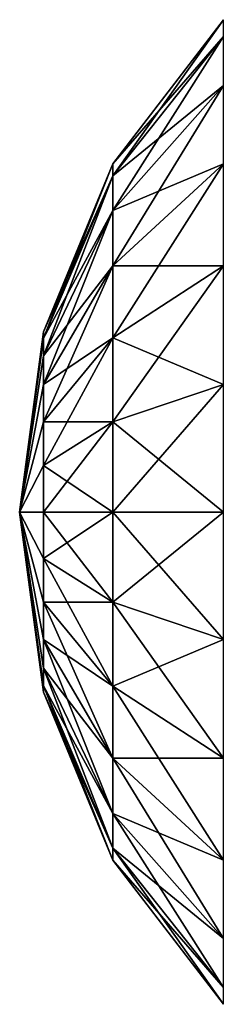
# Model space of a CAD drawing. Header units: millimetres. Extents: x -39 to 39, y -2 to 145.
# Tile 278 of 656: x -15.75 to -15.439, y 36.122 to 37.678. Entities that reach past the tile are written whole.
import ezdxf

# ---------------------------------------------------------------- set-up
doc = ezdxf.new("R2010")
doc.units = ezdxf.units.MM
doc.header["$LTSCALE"] = 65.185185
doc.layers.add('634', color=7, linetype='CONTINUOUS')
doc.layers.add('638', color=7, linetype='CONTINUOUS')

msp = doc.modelspace()

# ---------------------------------------------------------------- linework, layer by layer
at = {"layer": '634', "linetype": 'Continuous'}
for points in [[(-15.4274, 37.6782), (-15.4274, 37.6517, -0.2014), (-15.6025, 37.4502), (-15.4274, 37.6782)], [(-15.6025, 37.4502), (-15.4274, 37.6517, -0.2014), (-15.6025, 37.4315, -0.1424), (-15.6025, 37.4502)], [(-15.4274, 37.6517, -0.2014), (-15.4274, 37.574, -0.3891), (-15.6025, 37.4315, -0.1424), (-15.4274, 37.6517, -0.2014)], [(-15.6025, 37.4315, -0.1424), (-15.4274, 37.574, -0.3891), (-15.6025, 37.3765, -0.2751), (-15.6025, 37.4315, -0.1424)], [(-15.4274, 37.574, -0.3891), (-15.4274, 37.4503, -0.5503), (-15.6025, 37.3765, -0.2751), (-15.4274, 37.574, -0.3891)], [(-15.7125, 37.1847), (-15.6025, 37.4502), (-15.6025, 37.4315, -0.1424), (-15.7125, 37.1847)], [(-15.6025, 37.3765, -0.2751), (-15.4274, 37.4503, -0.5503), (-15.6025, 37.2891, -0.3891), (-15.6025, 37.3765, -0.2751)], [(-15.4274, 37.4503, -0.5503), (-15.4274, 37.2891, -0.674), (-15.6025, 37.2891, -0.3891), (-15.4274, 37.4503, -0.5503)], [(-15.7125, 37.175, -0.0737), (-15.6025, 37.4315, -0.1424), (-15.6025, 37.3765, -0.2751), (-15.7125, 37.175, -0.0737)], [(-15.7125, 37.175, -0.0737), (-15.7125, 37.1847), (-15.6025, 37.4315, -0.1424), (-15.7125, 37.175, -0.0737)], [(-15.7125, 37.1466, -0.1424), (-15.7125, 37.175, -0.0737), (-15.6025, 37.3765, -0.2751), (-15.7125, 37.1466, -0.1424)], [(-15.7125, 37.1466, -0.1424), (-15.6025, 37.3765, -0.2751), (-15.6025, 37.2891, -0.3891), (-15.7125, 37.1466, -0.1424)], [(-15.7125, 37.1013, -0.2013), (-15.6025, 37.2891, -0.3891), (-15.6025, 37.1751, -0.4765), (-15.7125, 37.1013, -0.2013)], [(-15.7125, 37.1013, -0.2013), (-15.7125, 37.1466, -0.1424), (-15.6025, 37.2891, -0.3891), (-15.7125, 37.1013, -0.2013)], [(-15.6025, 37.2891, -0.3891), (-15.4274, 37.2891, -0.674), (-15.6025, 37.1751, -0.4765), (-15.6025, 37.2891, -0.3891)], [(-15.4274, 37.2891, -0.674), (-15.4274, 37.1014, -0.7517), (-15.6025, 37.1751, -0.4765), (-15.4274, 37.2891, -0.674)], [(-15.7125, 37.175, -0.0737), (-15.75, 36.9), (-15.7125, 37.1847), (-15.7125, 37.175, -0.0737)], [(-15.7125, 37.1466, -0.1424), (-15.75, 36.9), (-15.7125, 37.175, -0.0737), (-15.7125, 37.1466, -0.1424)], [(-15.7125, 37.0424, -0.2466), (-15.7125, 37.1013, -0.2013), (-15.6025, 37.1751, -0.4765), (-15.7125, 37.0424, -0.2466)], [(-15.7125, 37.0424, -0.2466), (-15.6025, 37.1751, -0.4765), (-15.6025, 37.0424, -0.5315), (-15.7125, 37.0424, -0.2466)], [(-15.6025, 37.1751, -0.4765), (-15.4274, 37.1014, -0.7517), (-15.6025, 37.0424, -0.5315), (-15.6025, 37.1751, -0.4765)], [(-15.7125, 37.1013, -0.2013), (-15.75, 36.9), (-15.7125, 37.1466, -0.1424), (-15.7125, 37.1013, -0.2013)], [(-15.7125, 37.0424, -0.2466), (-15.75, 36.9), (-15.7125, 37.1013, -0.2013), (-15.7125, 37.0424, -0.2466)], [(-15.4274, 37.1014, -0.7517), (-15.4274, 36.9, -0.7782), (-15.6025, 37.0424, -0.5315), (-15.4274, 37.1014, -0.7517)], [(-15.7125, 36.9737, -0.275), (-15.75, 36.9), (-15.7125, 37.0424, -0.2466), (-15.7125, 36.9737, -0.275)], [(-15.7125, 36.9737, -0.275), (-15.6025, 37.0424, -0.5315), (-15.6025, 36.9, -0.5502), (-15.7125, 36.9737, -0.275)], [(-15.7125, 36.9737, -0.275), (-15.7125, 37.0424, -0.2466), (-15.6025, 37.0424, -0.5315), (-15.7125, 36.9737, -0.275)], [(-15.6025, 37.0424, -0.5315), (-15.4274, 36.9, -0.7782), (-15.6025, 36.9, -0.5502), (-15.6025, 37.0424, -0.5315)], [(-15.7125, 36.9, -0.2847), (-15.75, 36.9), (-15.7125, 36.9737, -0.275), (-15.7125, 36.9, -0.2847)], [(-15.7125, 36.9, -0.2847), (-15.7125, 36.9737, -0.275), (-15.6025, 36.9, -0.5502), (-15.7125, 36.9, -0.2847)], [(-15.7125, 36.7576, -0.2466), (-15.75, 36.9), (-15.7125, 36.8263, -0.275), (-15.7125, 36.7576, -0.2466)], [(-15.7125, 36.8263, -0.275), (-15.75, 36.9), (-15.7125, 36.9, -0.2847), (-15.7125, 36.8263, -0.275)], [(-15.7125, 36.6987, -0.2013), (-15.75, 36.9), (-15.7125, 36.7576, -0.2466), (-15.7125, 36.6987, -0.2013)], [(-15.7125, 36.6534, -0.1424), (-15.75, 36.9), (-15.7125, 36.6987, -0.2013), (-15.7125, 36.6534, -0.1424)], [(-15.7125, 36.6153), (-15.75, 36.9), (-15.7125, 36.625, -0.0737), (-15.7125, 36.6153)], [(-15.7125, 36.625, -0.0737), (-15.75, 36.9), (-15.7125, 36.6534, -0.1424), (-15.7125, 36.625, -0.0737)], [(-15.7125, 36.8263, -0.275), (-15.7125, 36.9, -0.2847), (-15.6025, 36.7576, -0.5315), (-15.7125, 36.8263, -0.275)], [(-15.7125, 36.9, -0.2847), (-15.6025, 36.9, -0.5502), (-15.6025, 36.7576, -0.5315), (-15.7125, 36.9, -0.2847)], [(-15.6025, 36.9, -0.5502), (-15.4274, 36.6986, -0.7517), (-15.6025, 36.7576, -0.5315), (-15.6025, 36.9, -0.5502)], [(-15.4274, 36.9, -0.7782), (-15.4274, 36.6986, -0.7517), (-15.6025, 36.9, -0.5502), (-15.4274, 36.9, -0.7782)], [(-15.7125, 36.8263, -0.275), (-15.6025, 36.7576, -0.5315), (-15.6025, 36.6249, -0.4765), (-15.7125, 36.8263, -0.275)], [(-15.7125, 36.7576, -0.2466), (-15.7125, 36.8263, -0.275), (-15.6025, 36.6249, -0.4765), (-15.7125, 36.7576, -0.2466)], [(-15.7125, 36.6987, -0.2013), (-15.7125, 36.7576, -0.2466), (-15.6025, 36.5109, -0.3891), (-15.7125, 36.6987, -0.2013)], [(-15.7125, 36.7576, -0.2466), (-15.6025, 36.6249, -0.4765), (-15.6025, 36.5109, -0.3891), (-15.7125, 36.7576, -0.2466)], [(-15.6025, 36.7576, -0.5315), (-15.4274, 36.5109, -0.674), (-15.6025, 36.6249, -0.4765), (-15.6025, 36.7576, -0.5315)], [(-15.4274, 36.6986, -0.7517), (-15.4274, 36.5109, -0.674), (-15.6025, 36.7576, -0.5315), (-15.4274, 36.6986, -0.7517)], [(-15.7125, 36.6987, -0.2013), (-15.6025, 36.5109, -0.3891), (-15.6025, 36.4235, -0.2751), (-15.7125, 36.6987, -0.2013)], [(-15.7125, 36.6534, -0.1424), (-15.7125, 36.6987, -0.2013), (-15.6025, 36.4235, -0.2751), (-15.7125, 36.6534, -0.1424)], [(-15.7125, 36.6534, -0.1424), (-15.6025, 36.4235, -0.2751), (-15.6025, 36.3685, -0.1424), (-15.7125, 36.6534, -0.1424)], [(-15.7125, 36.625, -0.0737), (-15.7125, 36.6534, -0.1424), (-15.6025, 36.3685, -0.1424), (-15.7125, 36.625, -0.0737)], [(-15.6025, 36.3498), (-15.7125, 36.625, -0.0737), (-15.6025, 36.3685, -0.1424), (-15.6025, 36.3498)], [(-15.7125, 36.6153), (-15.7125, 36.625, -0.0737), (-15.6025, 36.3498), (-15.7125, 36.6153)], [(-15.6025, 36.6249, -0.4765), (-15.4274, 36.3497, -0.5503), (-15.6025, 36.5109, -0.3891), (-15.6025, 36.6249, -0.4765)], [(-15.4274, 36.5109, -0.674), (-15.4274, 36.3497, -0.5503), (-15.6025, 36.6249, -0.4765), (-15.4274, 36.5109, -0.674)], [(-15.6025, 36.5109, -0.3891), (-15.4274, 36.226, -0.3891), (-15.6025, 36.4235, -0.2751), (-15.6025, 36.5109, -0.3891)], [(-15.4274, 36.3497, -0.5503), (-15.4274, 36.226, -0.3891), (-15.6025, 36.5109, -0.3891), (-15.4274, 36.3497, -0.5503)], [(-15.6025, 36.4235, -0.2751), (-15.4274, 36.1483, -0.2014), (-15.6025, 36.3685, -0.1424), (-15.6025, 36.4235, -0.2751)], [(-15.4274, 36.226, -0.3891), (-15.4274, 36.1483, -0.2014), (-15.6025, 36.4235, -0.2751), (-15.4274, 36.226, -0.3891)], [(-15.4274, 36.1483, -0.2014), (-15.4274, 36.1218), (-15.6025, 36.3685, -0.1424), (-15.4274, 36.1483, -0.2014)], [(-15.4274, 36.1218), (-15.6025, 36.3498), (-15.6025, 36.3685, -0.1424), (-15.4274, 36.1218)]]:
    msp.add_3dface(points, dxfattribs=at)
at = {"layer": '638', "linetype": 'Continuous'}
for points in [[(-15.4274, 37.6517, 0.2014), (-15.4274, 37.6782), (-15.6025, 37.4315, 0.1424), (-15.4274, 37.6517, 0.2014)], [(-15.4274, 37.6782), (-15.6025, 37.4502), (-15.6025, 37.4315, 0.1424), (-15.4274, 37.6782)], [(-15.6025, 37.3765, 0.2751), (-15.4274, 37.6517, 0.2014), (-15.6025, 37.4315, 0.1424), (-15.6025, 37.3765, 0.2751)], [(-15.4274, 37.574, 0.3891), (-15.4274, 37.6517, 0.2014), (-15.6025, 37.3765, 0.2751), (-15.4274, 37.574, 0.3891)], [(-15.4274, 37.4503, 0.5503), (-15.4274, 37.574, 0.3891), (-15.6025, 37.2891, 0.3891), (-15.4274, 37.4503, 0.5503)], [(-15.6025, 37.2891, 0.3891), (-15.4274, 37.574, 0.3891), (-15.6025, 37.3765, 0.2751), (-15.6025, 37.2891, 0.3891)], [(-15.6025, 37.4315, 0.1424), (-15.6025, 37.4502), (-15.7125, 37.175, 0.0737), (-15.6025, 37.4315, 0.1424)], [(-15.6025, 37.4502), (-15.7125, 37.1847), (-15.7125, 37.175, 0.0737), (-15.6025, 37.4502)], [(-15.6025, 37.1751, 0.4765), (-15.4274, 37.4503, 0.5503), (-15.6025, 37.2891, 0.3891), (-15.6025, 37.1751, 0.4765)], [(-15.4274, 37.2891, 0.674), (-15.4274, 37.4503, 0.5503), (-15.6025, 37.1751, 0.4765), (-15.4274, 37.2891, 0.674)], [(-15.7125, 37.1466, 0.1424), (-15.6025, 37.4315, 0.1424), (-15.7125, 37.175, 0.0737), (-15.7125, 37.1466, 0.1424)], [(-15.6025, 37.3765, 0.2751), (-15.6025, 37.4315, 0.1424), (-15.7125, 37.1466, 0.1424), (-15.6025, 37.3765, 0.2751)], [(-15.6025, 37.2891, 0.3891), (-15.6025, 37.3765, 0.2751), (-15.7125, 37.1013, 0.2013), (-15.6025, 37.2891, 0.3891)], [(-15.7125, 37.1013, 0.2013), (-15.6025, 37.3765, 0.2751), (-15.7125, 37.1466, 0.1424), (-15.7125, 37.1013, 0.2013)], [(-15.7125, 37.0424, 0.2466), (-15.6025, 37.2891, 0.3891), (-15.7125, 37.1013, 0.2013), (-15.7125, 37.0424, 0.2466)], [(-15.6025, 37.1751, 0.4765), (-15.6025, 37.2891, 0.3891), (-15.7125, 37.0424, 0.2466), (-15.6025, 37.1751, 0.4765)], [(-15.4274, 37.1014, 0.7517), (-15.4274, 37.2891, 0.674), (-15.6025, 37.0424, 0.5315), (-15.4274, 37.1014, 0.7517)], [(-15.6025, 37.0424, 0.5315), (-15.4274, 37.2891, 0.674), (-15.6025, 37.1751, 0.4765), (-15.6025, 37.0424, 0.5315)], [(-15.7125, 37.1847), (-15.75, 36.9), (-15.7125, 37.175, 0.0737), (-15.7125, 37.1847)], [(-15.75, 36.9), (-15.7125, 37.1466, 0.1424), (-15.7125, 37.175, 0.0737), (-15.75, 36.9)], [(-15.6025, 37.0424, 0.5315), (-15.6025, 37.1751, 0.4765), (-15.7125, 36.9737, 0.275), (-15.6025, 37.0424, 0.5315)], [(-15.7125, 36.9737, 0.275), (-15.6025, 37.1751, 0.4765), (-15.7125, 37.0424, 0.2466), (-15.7125, 36.9737, 0.275)], [(-15.75, 36.9), (-15.7125, 37.1013, 0.2013), (-15.7125, 37.1466, 0.1424), (-15.75, 36.9)], [(-15.75, 36.9), (-15.7125, 37.0424, 0.2466), (-15.7125, 37.1013, 0.2013), (-15.75, 36.9)], [(-15.6025, 36.9, 0.5502), (-15.4274, 37.1014, 0.7517), (-15.6025, 37.0424, 0.5315), (-15.6025, 36.9, 0.5502)], [(-15.4274, 36.9, 0.7782), (-15.4274, 37.1014, 0.7517), (-15.6025, 36.9, 0.5502), (-15.4274, 36.9, 0.7782)], [(-15.75, 36.9), (-15.7125, 36.9737, 0.275), (-15.7125, 37.0424, 0.2466), (-15.75, 36.9)], [(-15.7125, 36.9, 0.2847), (-15.6025, 37.0424, 0.5315), (-15.7125, 36.9737, 0.275), (-15.7125, 36.9, 0.2847)], [(-15.6025, 36.9, 0.5502), (-15.6025, 37.0424, 0.5315), (-15.7125, 36.9, 0.2847), (-15.6025, 36.9, 0.5502)], [(-15.75, 36.9), (-15.7125, 36.9, 0.2847), (-15.7125, 36.9737, 0.275), (-15.75, 36.9)], [(-15.75, 36.9), (-15.7125, 36.8263, 0.275), (-15.7125, 36.9, 0.2847), (-15.75, 36.9)], [(-15.75, 36.9), (-15.7125, 36.7576, 0.2466), (-15.7125, 36.8263, 0.275), (-15.75, 36.9)], [(-15.75, 36.9), (-15.7125, 36.6534, 0.1424), (-15.7125, 36.6987, 0.2013), (-15.75, 36.9)], [(-15.75, 36.9), (-15.7125, 36.625, 0.0737), (-15.7125, 36.6534, 0.1424), (-15.75, 36.9)], [(-15.75, 36.9), (-15.7125, 36.6153), (-15.7125, 36.625, 0.0737), (-15.75, 36.9)], [(-15.75, 36.9), (-15.7125, 36.6987, 0.2013), (-15.7125, 36.7576, 0.2466), (-15.75, 36.9)], [(-15.6025, 36.7576, 0.5315), (-15.6025, 36.9, 0.5502), (-15.7125, 36.8263, 0.275), (-15.6025, 36.7576, 0.5315)], [(-15.7125, 36.8263, 0.275), (-15.6025, 36.9, 0.5502), (-15.7125, 36.9, 0.2847), (-15.7125, 36.8263, 0.275)], [(-15.4274, 36.6986, 0.7517), (-15.4274, 36.9, 0.7782), (-15.6025, 36.7576, 0.5315), (-15.4274, 36.6986, 0.7517)], [(-15.6025, 36.7576, 0.5315), (-15.4274, 36.9, 0.7782), (-15.6025, 36.9, 0.5502), (-15.6025, 36.7576, 0.5315)], [(-15.7125, 36.7576, 0.2466), (-15.6025, 36.7576, 0.5315), (-15.7125, 36.8263, 0.275), (-15.7125, 36.7576, 0.2466)], [(-15.6025, 36.6249, 0.4765), (-15.6025, 36.7576, 0.5315), (-15.7125, 36.7576, 0.2466), (-15.6025, 36.6249, 0.4765)], [(-15.7125, 36.6987, 0.2013), (-15.6025, 36.6249, 0.4765), (-15.7125, 36.7576, 0.2466), (-15.7125, 36.6987, 0.2013)], [(-15.6025, 36.6249, 0.4765), (-15.4274, 36.6986, 0.7517), (-15.6025, 36.7576, 0.5315), (-15.6025, 36.6249, 0.4765)], [(-15.7125, 36.6534, 0.1424), (-15.6025, 36.5109, 0.3891), (-15.7125, 36.6987, 0.2013), (-15.7125, 36.6534, 0.1424)], [(-15.6025, 36.5109, 0.3891), (-15.6025, 36.6249, 0.4765), (-15.7125, 36.6987, 0.2013), (-15.6025, 36.5109, 0.3891)], [(-15.4274, 36.5109, 0.674), (-15.4274, 36.6986, 0.7517), (-15.6025, 36.6249, 0.4765), (-15.4274, 36.5109, 0.674)], [(-15.6025, 36.4235, 0.2751), (-15.6025, 36.5109, 0.3891), (-15.7125, 36.6534, 0.1424), (-15.6025, 36.4235, 0.2751)], [(-15.7125, 36.625, 0.0737), (-15.6025, 36.4235, 0.2751), (-15.7125, 36.6534, 0.1424), (-15.7125, 36.625, 0.0737)], [(-15.6025, 36.3685, 0.1424), (-15.6025, 36.4235, 0.2751), (-15.7125, 36.625, 0.0737), (-15.6025, 36.3685, 0.1424)], [(-15.7125, 36.6153), (-15.6025, 36.3685, 0.1424), (-15.7125, 36.625, 0.0737), (-15.7125, 36.6153)], [(-15.6025, 36.5109, 0.3891), (-15.4274, 36.5109, 0.674), (-15.6025, 36.6249, 0.4765), (-15.6025, 36.5109, 0.3891)], [(-15.7125, 36.6153), (-15.6025, 36.3498), (-15.6025, 36.3685, 0.1424), (-15.7125, 36.6153)], [(-15.6025, 36.4235, 0.2751), (-15.4274, 36.3497, 0.5503), (-15.6025, 36.5109, 0.3891), (-15.6025, 36.4235, 0.2751)], [(-15.4274, 36.3497, 0.5503), (-15.4274, 36.5109, 0.674), (-15.6025, 36.5109, 0.3891), (-15.4274, 36.3497, 0.5503)], [(-15.4274, 36.226, 0.3891), (-15.4274, 36.3497, 0.5503), (-15.6025, 36.4235, 0.2751), (-15.4274, 36.226, 0.3891)], [(-15.6025, 36.3685, 0.1424), (-15.4274, 36.226, 0.3891), (-15.6025, 36.4235, 0.2751), (-15.6025, 36.3685, 0.1424)], [(-15.4274, 36.1483, 0.2014), (-15.4274, 36.226, 0.3891), (-15.6025, 36.3685, 0.1424), (-15.4274, 36.1483, 0.2014)], [(-15.6025, 36.3498), (-15.4274, 36.1483, 0.2014), (-15.6025, 36.3685, 0.1424), (-15.6025, 36.3498)], [(-15.6025, 36.3498), (-15.4274, 36.1218), (-15.4274, 36.1483, 0.2014), (-15.6025, 36.3498)]]:
    msp.add_3dface(points, dxfattribs=at)

doc.saveas('drawing.dxf')
